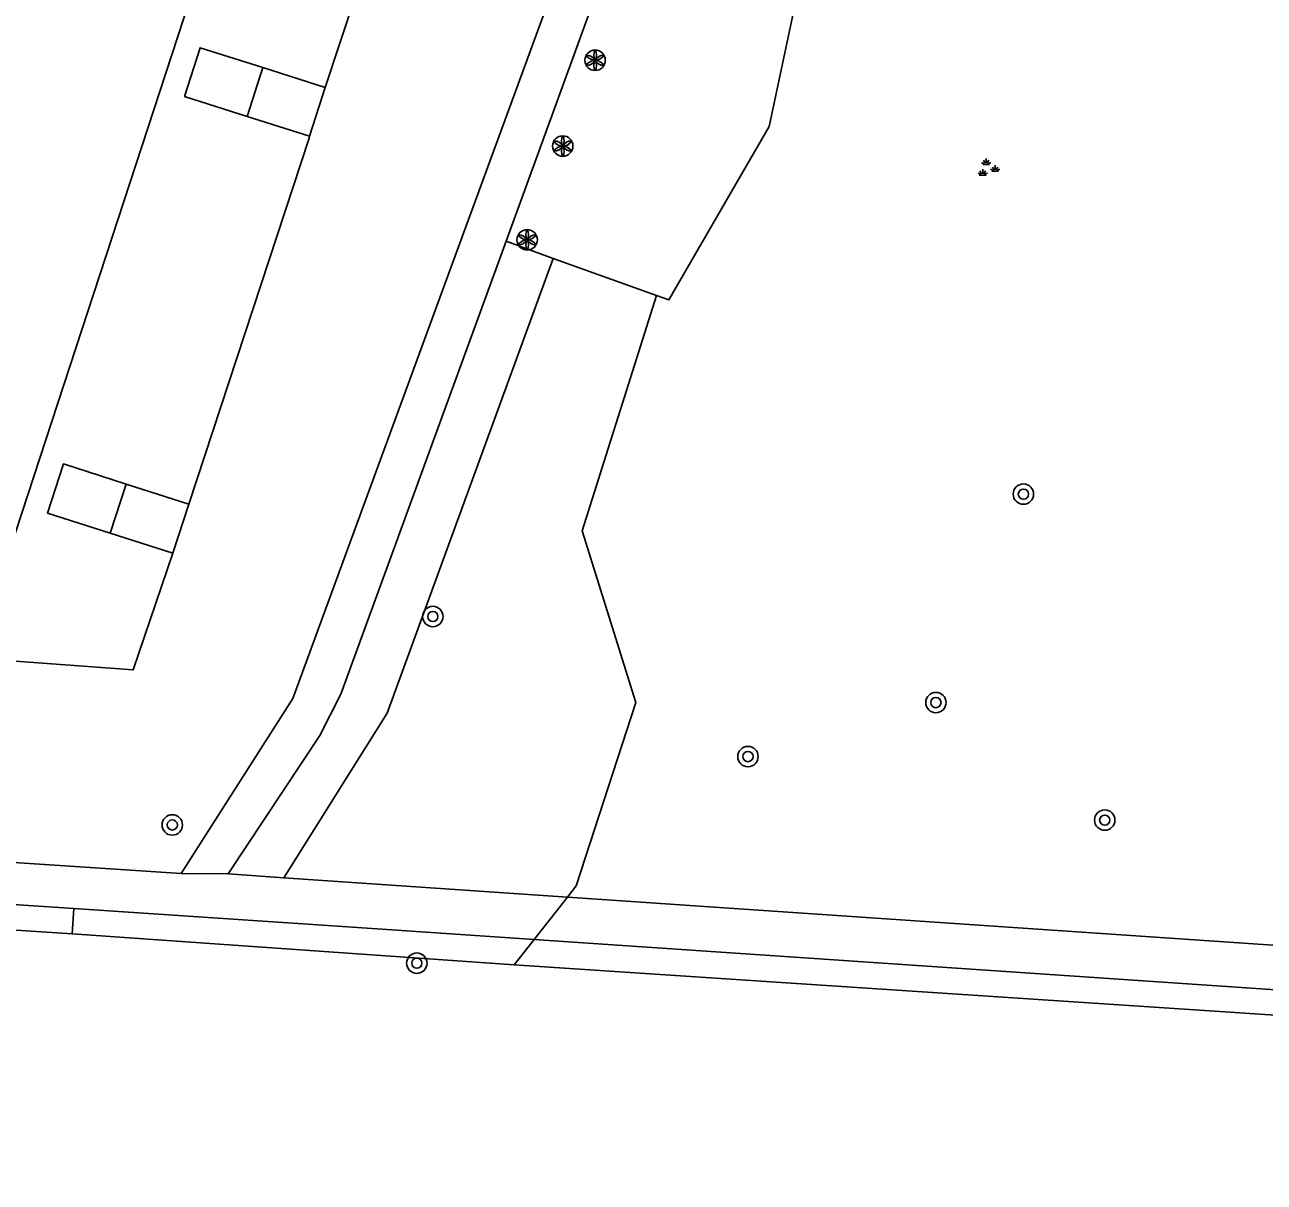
# Model space of a CAD drawing. Extents: x 132994 to 136000, y 393499 to 395512.
# Drawn here: x 133790.39 to 133838.96, y 395045.32 to 395090.7 of the extents above; entities that cross this region are included whole.
import ezdxf

# ---------------------------------------------------------------- set-up
doc = ezdxf.new("R2010")
doc.units = 0
for name, color, linetype in [('gg-afsc-erfafscheiding', 7, 'Continuous'), ('gg-bbg-bijgebouw', 7, 'Continuous'), ('gg-bbg-hoofdgebouw', 7, 'Continuous'), ('gg-bbg-tussenscheiding', 7, 'Continuous'), ('gg-knt-verharding', 7, 'Continuous'), ('gt-grn-groengrens', 7, 'Continuous'), ('gt-grn-vlakafsluiter', 7, 'Continuous'), ('gt-grn-weggrens', 7, 'Continuous'), ('gt-symb-boom', 7, 'Continuous'), ('gt-symb-groenvak', 7, 'Continuous'), ('gt-symb-solitaire heester', 7, 'Continuous')]:
    doc.layers.add(name, color=color, linetype=linetype)

# ---------------------------------------------------------------- blocks, each defined once
blk = doc.blocks.new('gt0-BOOM')
at = {"layer": 'gt-symb-boom'}
for radius in [0.4, 0.2]:
    blk.add_circle((0, 0), radius, dxfattribs=at)
blk = doc.blocks.new('gt0-SH')
at = {"layer": 'gt-symb-solitaire heester'}
blk.add_circle((0, 0), 0.4, dxfattribs=at)
for centre, start, end in [((-0.346, 0.2), 270, 30), ((-0.346, -0.2), 330, 90), ((0, 0.4), 210, 330), ((0.346, 0.2), 150, 270), ((0.346, -0.2), 90, 210), ((0, -0.4), 30, 150)]:
    blk.add_arc(centre, 0.4, start, end, dxfattribs=at)
blk = doc.blocks.new('gt0-GRVAK')
at = {"layer": 'gt-symb-groenvak'}
for p, q in [((-0.11, 0.189), (-0.228, 0.24)), ((-0.182, 0.153), (0.088, 0.153)), ((-0.091, 0.211), (-0.156, 0.322)), ((-0.047, 0.214), (-0.047, 0.393)), ((-0.004, 0.211), (0.061, 0.322)), ((0.015, 0.189), (0.133, 0.24)), ((0.262, -0.052), (0.197, 0.059)), ((0.305, -0.049), (0.305, 0.13)), ((0.349, -0.052), (0.414, 0.059)), ((-0.245, -0.228), (-0.363, -0.177)), ((-0.318, -0.264), (-0.047, -0.264)), ((-0.226, -0.206), (-0.291, -0.095)), ((-0.183, -0.203), (-0.183, -0.024)), ((-0.139, -0.206), (-0.074, -0.095)), ((-0.12, -0.228), (-0.002, -0.177)), ((0.243, -0.074), (0.125, -0.023)), ((0.17, -0.11), (0.441, -0.11)), ((0.368, -0.074), (0.486, -0.023))]:
    blk.add_line(p, q, dxfattribs=at)

msp = doc.modelspace()

# ---------------------------------------------------------------- linework, layer by layer
at = {"layer": 'gg-afsc-erfafscheiding'}
for p, q in [((133806.913, 395102.707), (133802.16, 395088.24)), ((133801.527, 395086.261), (133796.81, 395071.91))]:
    msp.add_line(p, q, dxfattribs=at)
msp.add_lwpolyline([(133796.19, 395069.98), (133794.637, 395065.407), (133729.226, 395070.218)], dxfattribs=at)
at = {"layer": 'gg-bbg-bijgebouw'}
for p, q in [((133799.71, 395089.02), (133802.16, 395088.24)), ((133802.16, 395088.24), (133801.55, 395086.33)), ((133801.55, 395086.33), (133799.1, 395087.11)), ((133794.355, 395072.695), (133796.81, 395071.91)), ((133796.19, 395069.98), (133796.81, 395071.91)), ((133796.19, 395069.98), (133793.735, 395070.765))]:
    msp.add_line(p, q, dxfattribs=at)
for points in [[(133799.1, 395087.11), (133796.65, 395087.89), (133797.26, 395089.8), (133799.71, 395089.02)], [(133793.735, 395070.765), (133791.28, 395071.55), (133791.9, 395073.48), (133794.355, 395072.695)]]:
    msp.add_lwpolyline(points, dxfattribs=at)
at = {"layer": 'gg-bbg-hoofdgebouw'}
msp.add_lwpolyline([(133733.637, 395080.041), (133733.47, 395078.07), (133735.88, 395077.86), (133735.41, 395071.18), (133788.85, 395067.24), (133804.15, 395113.97), (133801.95, 395114.7), (133802.44, 395116.49), (133802.82, 395116.36), (133808.37, 395133.14)], dxfattribs=at)
at = {"layer": 'gg-bbg-tussenscheiding'}
for p, q in [((133799.1, 395087.11), (133799.71, 395089.02)), ((133793.735, 395070.765), (133794.355, 395072.695))]:
    msp.add_line(p, q, dxfattribs=at)
at = {"layer": 'gg-knt-verharding'}
for p, q in [((133816.038, 395100.838), (133809.246, 395082.21)), ((133798.352, 395057.408), (133800.544, 395057.258)), ((133800.544, 395057.258), (133811.651, 395056.5)), ((133811.651, 395056.5), (133843.027, 395054.357)), ((133803.233, 395055.322), (133792.305, 395056.046)), ((133803.233, 395055.322), (133810.349, 395054.838))]:
    msp.add_line(p, q, dxfattribs=at)
for points in [[(133796.51, 395057.43), (133800.89, 395064.29), (133825.82, 395132.289)], [(133809.246, 395082.21), (133802.77, 395064.45), (133801.95, 395062.84), (133798.352, 395057.408)], [(133792.305, 395056.046), (133723.26, 395060.62), (133712.28, 395065.03)], [(133717.559, 395064.599), (133723.53, 395062.23), (133796.51, 395057.43)], [(133810.349, 395054.838), (133845.185, 395052.47), (133860.069, 395050.529), (133899.504, 395044.155)]]:
    msp.add_lwpolyline(points, dxfattribs=at)
at = {"layer": 'gt-grn-groengrens'}
for p, q in [((133809.246, 395082.21), (133811.096, 395081.543)), ((133811.096, 395081.543), (133815.147, 395080.083)), ((133792.305, 395056.046), (133792.24, 395055.059)), ((133809.569, 395053.842), (133792.24, 395055.059)), ((133809.569, 395053.842), (133810.349, 395054.838))]:
    msp.add_line(p, q, dxfattribs=at)
for points in [[(133815.147, 395080.083), (133815.628, 395079.91), (133819.554, 395086.713), (133822.095, 395098.65), (133821.138, 395098.995)], [(133800.544, 395057.258), (133804.587, 395063.716), (133811.096, 395081.543)], [(133815.147, 395080.083), (133812.226, 395070.861), (133814.339, 395064.124), (133811.994, 395056.938), (133811.651, 395056.5)], [(133792.24, 395055.059), (133723.138, 395059.569), (133712.099, 395064.054)], [(133898.794, 395043.398), (133862.765, 395049.256), (133844.91, 395051.507), (133809.569, 395053.842)]]:
    msp.add_lwpolyline(points, dxfattribs=at)
at = {"layer": 'gt-grn-vlakafsluiter'}
msp.add_line((133801.55, 395086.33), (133801.527, 395086.261), dxfattribs=at)
at = {"layer": 'gt-grn-weggrens'}
for p, q in [((133796.51, 395057.43), (133798.352, 395057.408)), ((133810.349, 395054.838), (133811.651, 395056.5))]:
    msp.add_line(p, q, dxfattribs=at)

# ---------------------------------------------------------------- block references
at = {"layer": 'gt-symb-boom'}
for p in [(133829.522, 395072.299), (133806.378, 395067.5), (133826.093, 395064.125), (133818.728, 395062.008), (133796.168, 395059.328), (133832.709, 395059.518), (133805.75, 395053.909)]:
    msp.add_blockref('gt0-BOOM', p, dxfattribs=at)
at = {"layer": 'gt-symb-groenvak'}
msp.add_blockref('gt0-GRVAK', (133828.111, 395085.065), dxfattribs=at)
at = {"layer": 'gt-symb-solitaire heester'}
for p in [(133812.738, 395089.307), (133811.47, 395085.946), (133810.075, 395082.268)]:
    msp.add_blockref('gt0-SH', p, dxfattribs=at)

doc.saveas('drawing.dxf')
